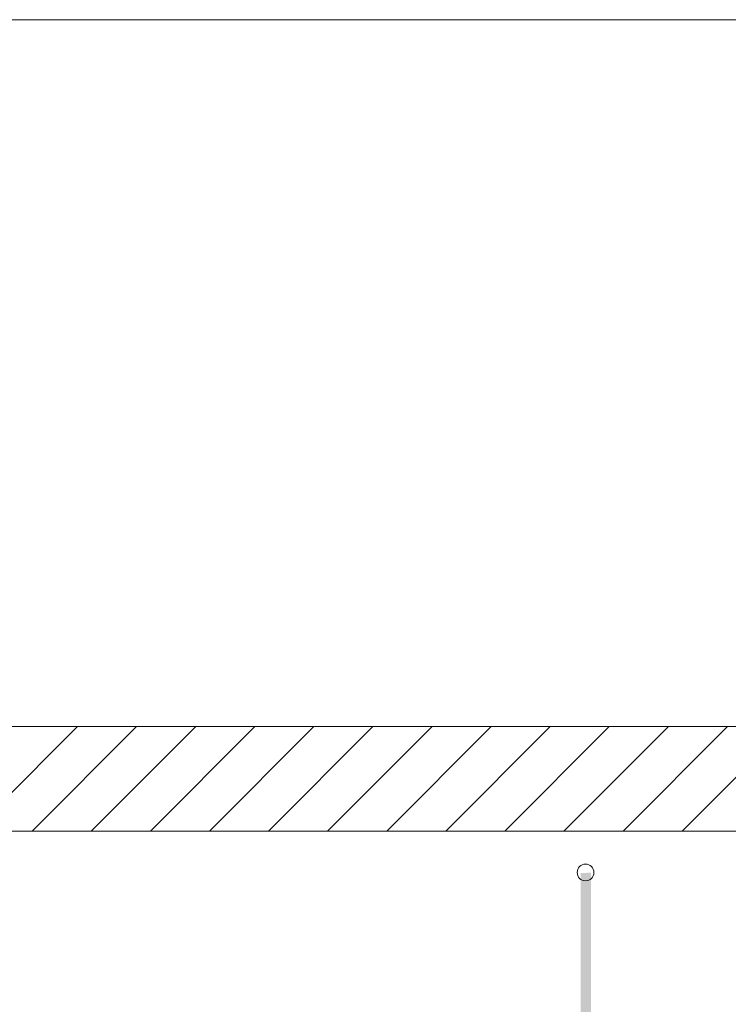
# Model space of a CAD drawing. Extents: x -500 to 300, y 62 to 1162.
# Tile 258 of 289: x 154 to 171, y 1071 to 1095. Entities that reach past the tile are written whole.
import ezdxf
from ezdxf.lldxf.tags import DXFTag

# ---------------------------------------------------------------- set-up
doc = ezdxf.new("R2010")
doc.units = 0
doc.layers.get('0').update_dxf_attribs({"lineweight": 13})
doc.layers.add('E_Betonbaudose', color=1, linetype='Continuous', lineweight=13, true_color=0xff0000)
doc.layers.add('E_Detail_Wandschraffur', color=7, linetype='Continuous', lineweight=5, true_color=0xc0c0c0)
doc.layers.add('E_Detail_Linie_Text_Bem', color=7, linetype='Continuous', lineweight=13)
tags = doc.linetypes.add('fein_strichliert', pattern=[4, 1, -2, 1]).pattern_tags.tags
tags[8:9] = [DXFTag(74, 4), DXFTag(75, 0), DXFTag(340, '0'), DXFTag(46, 0.0), DXFTag(50, 0.0), DXFTag(44, 0.0), DXFTag(45, 0.0)]
tags[6:7] = [DXFTag(74, 4), DXFTag(75, 0), DXFTag(340, '0'), DXFTag(46, 0.0), DXFTag(50, 0.0), DXFTag(44, 0.0), DXFTag(45, 0.0)]
tags[4:5] = [DXFTag(74, 4), DXFTag(75, 0), DXFTag(340, '0'), DXFTag(46, 0.0), DXFTag(50, 0.0), DXFTag(44, 0.0), DXFTag(45, 0.0)]
tags = doc.linetypes.add('fein_strichliert-A06G93S58I', pattern=[4, 1, -2, 1]).pattern_tags.tags
tags[8:9] = [DXFTag(74, 4), DXFTag(75, 0), DXFTag(340, '0'), DXFTag(46, 0.0), DXFTag(50, 0.0), DXFTag(44, 0.0), DXFTag(45, 0.0)]
tags[6:7] = [DXFTag(74, 4), DXFTag(75, 0), DXFTag(340, '0'), DXFTag(46, 0.0), DXFTag(50, 0.0), DXFTag(44, 0.0), DXFTag(45, 0.0)]
tags[4:5] = [DXFTag(74, 4), DXFTag(75, 0), DXFTag(340, '0'), DXFTag(46, 0.0), DXFTag(50, 0.0), DXFTag(44, 0.0), DXFTag(45, 0.0)]

# ---------------------------------------------------------------- blocks, each defined once
blk = doc.blocks.new('Referenz-A06G93SG8I')
at = {"layer": 'E_Betonbaudose', "linetype": 'Continuous', "ltscale": 0.13}
blk.add_circle((167.135, 1074.623), 0.2, dxfattribs=at)
at = {"layer": 'E_Detail_Linie_Text_Bem', "linetype": 'fein_strichliert-A06G93S58I', "ltscale": 0.65}
blk.add_line((186.453, 1095.041), (123.683, 1095.041), dxfattribs=at)
at = {"layer": 'E_Detail_Linie_Text_Bem', "linetype": 'Continuous', "ltscale": 0.13}
for p, q in [((176.3, 1078.114), (124.973, 1078.114)), ((124.973, 1075.614), (173.8, 1075.614)), ((135.365, 1075.614), (176.3, 1075.614))]:
    blk.add_line(p, q, dxfattribs=at)
blk.add_solid([(167.269, 1074.614), (167.269, 1051.614), (167.019, 1074.613), (167.019, 1051.614)], dxfattribs=at)
at = {"layer": 'E_Detail_Wandschraffur', "linetype": 'fein_strichliert', "ltscale": 0.13}
for p, q in [((152.476, 1075.614), (154.976, 1078.114)), ((155.305, 1075.614), (157.805, 1078.114)), ((158.133, 1075.614), (160.633, 1078.114)), ((160.961, 1075.614), (163.461, 1078.114)), ((163.79, 1075.614), (166.29, 1078.114)), ((166.618, 1075.614), (169.118, 1078.114)), ((169.447, 1075.614), (171.947, 1078.114))]:
    blk.add_line(p, q, dxfattribs=at)
at = {"layer": 'E_Detail_Wandschraffur', "linetype": 'ByBlock', "ltscale": 0.13}
for p, q in [((153.89, 1075.614), (156.39, 1078.114)), ((156.719, 1075.614), (159.219, 1078.114)), ((159.547, 1075.614), (162.047, 1078.114)), ((162.376, 1075.614), (164.876, 1078.114)), ((165.204, 1075.614), (167.704, 1078.114)), ((168.032, 1075.614), (170.532, 1078.114))]:
    blk.add_line(p, q, dxfattribs=at)

msp = doc.modelspace()

# ---------------------------------------------------------------- block references
at = {"color": 8, "lineweight": 25, "ltscale": 0.25, "true_color": 0x808080}
msp.add_blockref('Referenz-A06G93SG8I', (0, 0), dxfattribs=at)

doc.saveas('drawing.dxf')
